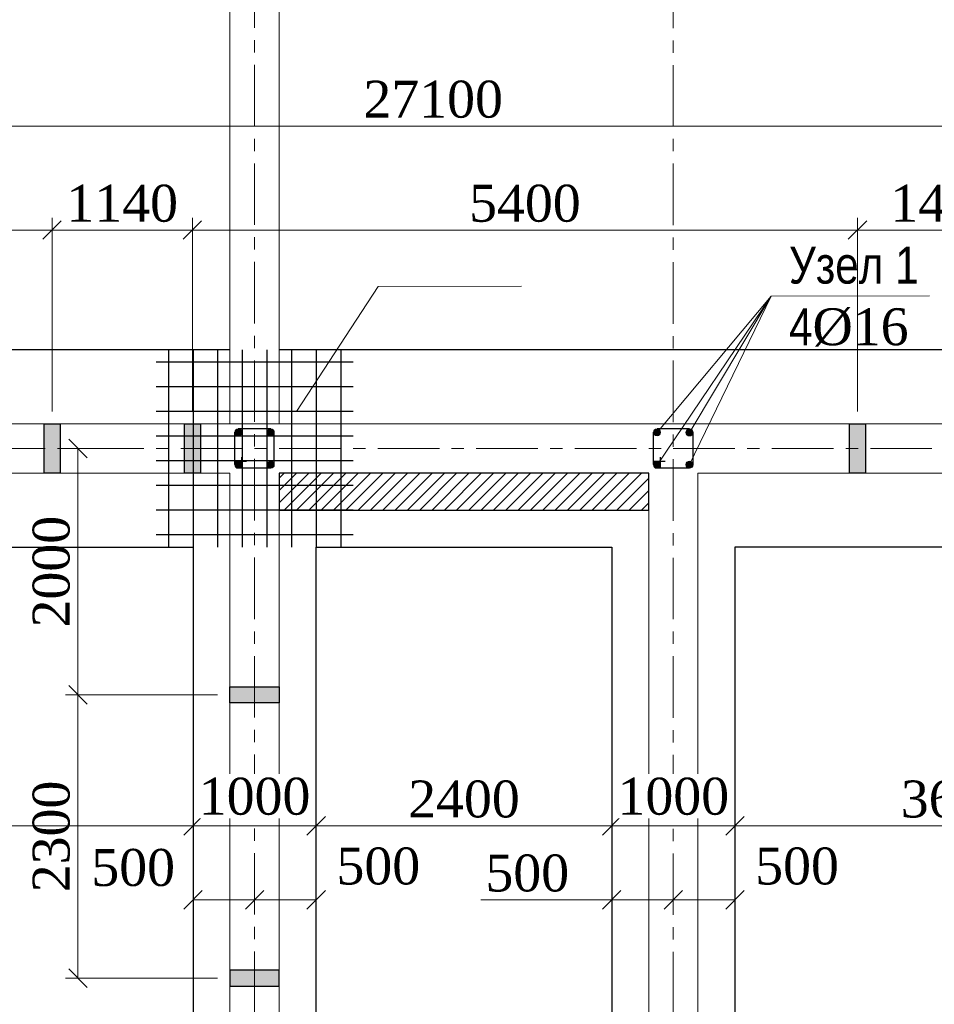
# Model space of a CAD drawing. Header units: millimetres. Extents: x 2063114 to 14983986, y -126020516 to 213791.
# Tile 689 of 731: x 2421691 to 2429117, y -64168 to -56174. Entities that reach past the tile are written whole.
import ezdxf

# ---------------------------------------------------------------- set-up
doc = ezdxf.new("R2010")
doc.units = ezdxf.units.MM
doc.linetypes.add('CENTERX2', pattern=[4, 2.5, -0.5, 0.5, -0.5])
doc.layers.get('Defpoints').update_dxf_attribs({"color": 6, "lineweight": 35})
for name, color, linetype, lineweight in [('.', 7, 'Continuous', 15), ('TEXT', 7, 'Continuous', 30), ('АСО-оси', 24, 'CENTERX2', 20), ('колонны', 7, 'Continuous', 40), ('раз.нар', 250, 'Continuous', 20), ('Стена', 7, 'Continuous', 35), ('СТЕНЫ', 7, 'Continuous', 20)]:
    doc.layers.add(name, color=color, linetype=linetype, lineweight=lineweight)
doc.layers.add('YQ_DIM', color=3, linetype='Continuous')
doc.styles.get("Standard").update_dxf_attribs({"font": 'arial.ttf'})
doc.styles.add('stile1', font='ARIALN.TTF')
doc.styles.add('Times New Roman', font='times.ttf')
doc.dimstyles.new('Миржалол100', dxfattribs={"dimtxt": 300, "dimasz": 150, "dimexe": 100, "dimexo": 100, "dimgap": 63, "dimtad": 1, "dimdec": 0, "dimtxsty": 'Times New Roman', "dimblk": 'OBLIQUE', "dimcen": 100, "dimclrd": 256, "dimclre": 256, "dimclrt": 256, "dimadec": 0, "dimazin": 0, "dimtfac": 1, "dimtdec": 0, "dimtmove": 1, "dimatfit": 3, "dimfxl": 800, "dimlwd": 13, "dimlwe": 13, "dimarcsym": 0})

# ---------------------------------------------------------------- blocks, each defined once
blk = doc.blocks.new('_Oblique')
at = {"color": 0, "linetype": 'ByBlock', "lineweight": -2}
blk.add_line((-0.5, -0.5), (0.5, 0.5), dxfattribs=at)
blk = doc.blocks.new('*D4254')
at = {"lineweight": 13, "transparency": 16777216}
for p, q in [((2411498, -62312.7), (2411498, -62818.8)), ((2423098, -62312.6), (2423098, -62818.8)), ((2411498, -62718.8), (2423098, -62718.8))]:
    blk.add_line(p, q, dxfattribs=at)
at = {"layer": 'Defpoints', "color": 0, "linetype": 'ByBlock', "transparency": 16777216}
for p in [(2411498, -62212.7), (2423098, -62212.6), (2423098, -62718.8)]:
    blk.add_point(p, dxfattribs=at)
at = {"linetype": 'ByBlock', "lineweight": 13, "transparency": 16777216, "xscale": 150, "yscale": 150, "zscale": 150, "rotation": 180}
blk.add_blockref('_Oblique', (2411498, -62718.8), dxfattribs=at)
at = {"linetype": 'ByBlock', "lineweight": 13, "transparency": 16777216, "xscale": 150, "yscale": 150, "zscale": 150}
blk.add_blockref('_Oblique', (2423098, -62718.8), dxfattribs=at)
at = {"linetype": 'ByBlock', "lineweight": 30, "transparency": 16777216, "insert": (2417298, -62503.2), "char_height": 300, "attachment_point": 5, "style": 'Times New Roman', "bg_fill": 3, "box_fill_scale": 1.1, "bg_fill_color": 256, "bg_fill_true_color": 13158600, "bg_fill_transparency": 0}
blk.add_mtext('11600', dxfattribs=at)
blk = doc.blocks.new('*D4255')
at = {"lineweight": 13, "transparency": 16777216}
for p, q in [((2424098, -62120.3), (2424098, -62818.8)), ((2426498, -62347.2), (2426498, -62818.8)), ((2424098, -62718.8), (2426498, -62718.8))]:
    blk.add_line(p, q, dxfattribs=at)
at = {"layer": 'Defpoints', "color": 0, "linetype": 'ByBlock', "transparency": 16777216}
for p in [(2424098, -62020.3), (2426498, -62247.2), (2426498, -62718.8)]:
    blk.add_point(p, dxfattribs=at)
at = {"linetype": 'ByBlock', "lineweight": 13, "transparency": 16777216, "xscale": 150, "yscale": 150, "zscale": 150, "rotation": 180}
blk.add_blockref('_Oblique', (2424098, -62718.8), dxfattribs=at)
at = {"linetype": 'ByBlock', "lineweight": 13, "transparency": 16777216, "xscale": 150, "yscale": 150, "zscale": 150}
blk.add_blockref('_Oblique', (2426498, -62718.8), dxfattribs=at)
at = {"linetype": 'ByBlock', "lineweight": 30, "transparency": 16777216, "insert": (2425298, -62503.2), "char_height": 300, "attachment_point": 5, "style": 'Times New Roman', "bg_fill": 3, "box_fill_scale": 1.1, "bg_fill_color": 256, "bg_fill_true_color": 13158600, "bg_fill_transparency": 0}
blk.add_mtext('2400', dxfattribs=at)
blk = doc.blocks.new('*D4256')
at = {"lineweight": 13, "transparency": 16777216}
for p, q in [((2427498, -62206.9), (2427498, -62818.8)), ((2431098, -62369.7), (2431098, -62818.8)), ((2427498, -62718.8), (2431098, -62718.8))]:
    blk.add_line(p, q, dxfattribs=at)
at = {"layer": 'Defpoints', "color": 0, "linetype": 'ByBlock', "transparency": 16777216}
for p in [(2427498, -62106.9), (2431098, -62269.7), (2431098, -62718.8)]:
    blk.add_point(p, dxfattribs=at)
at = {"linetype": 'ByBlock', "lineweight": 13, "transparency": 16777216, "xscale": 150, "yscale": 150, "zscale": 150, "rotation": 180}
blk.add_blockref('_Oblique', (2427498, -62718.8), dxfattribs=at)
at = {"linetype": 'ByBlock', "lineweight": 13, "transparency": 16777216, "xscale": 150, "yscale": 150, "zscale": 150}
blk.add_blockref('_Oblique', (2431098, -62718.8), dxfattribs=at)
at = {"linetype": 'ByBlock', "lineweight": 30, "transparency": 16777216, "insert": (2429298, -62503.2), "char_height": 300, "attachment_point": 5, "style": 'Times New Roman', "bg_fill": 3, "box_fill_scale": 1.1, "bg_fill_color": 256, "bg_fill_true_color": 13158600, "bg_fill_transparency": 0}
blk.add_mtext('3600', dxfattribs=at)
blk = doc.blocks.new('*D4282')
at = {"lineweight": 13, "transparency": 16777216}
for p, q in [((2423098, -62568.9), (2423098, -62818.8)), ((2424098, -62554.6), (2424098, -62818.8)), ((2423098, -62718.8), (2424098, -62718.8))]:
    blk.add_line(p, q, dxfattribs=at)
at = {"layer": 'Defpoints', "color": 0, "linetype": 'ByBlock', "transparency": 16777216}
for p in [(2423098, -62468.9), (2424098, -62454.6), (2424098, -62718.8)]:
    blk.add_point(p, dxfattribs=at)
at = {"linetype": 'ByBlock', "lineweight": 13, "transparency": 16777216, "xscale": 150, "yscale": 150, "zscale": 150, "rotation": 180}
blk.add_blockref('_Oblique', (2423098, -62718.8), dxfattribs=at)
at = {"linetype": 'ByBlock', "lineweight": 13, "transparency": 16777216, "xscale": 150, "yscale": 150, "zscale": 150}
blk.add_blockref('_Oblique', (2424098, -62718.8), dxfattribs=at)
at = {"linetype": 'ByBlock', "lineweight": 30, "transparency": 16777216, "insert": (2423598, -62480.8), "char_height": 300, "attachment_point": 5, "style": 'Times New Roman', "bg_fill": 3, "box_fill_scale": 1.1, "bg_fill_color": 256, "bg_fill_true_color": 13158600, "bg_fill_transparency": 0}
blk.add_mtext('1000', dxfattribs=at)
blk = doc.blocks.new('*D4283')
at = {"lineweight": 13, "transparency": 16777216}
for p, q in [((2423598, -63108.8), (2423598, -63419.6)), ((2424098, -63104.3), (2424098, -63419.6)), ((2423598, -63319.6), (2424098, -63319.6))]:
    blk.add_line(p, q, dxfattribs=at)
at = {"layer": 'Defpoints', "color": 0, "linetype": 'ByBlock', "transparency": 16777216}
for p in [(2423598, -63008.8), (2424098, -63004.3), (2424098, -63319.6)]:
    blk.add_point(p, dxfattribs=at)
at = {"linetype": 'ByBlock', "lineweight": 13, "transparency": 16777216, "xscale": 150, "yscale": 150, "zscale": 150, "rotation": 180}
blk.add_blockref('_Oblique', (2423598, -63319.6), dxfattribs=at)
at = {"linetype": 'ByBlock', "lineweight": 13, "transparency": 16777216, "xscale": 150, "yscale": 150, "zscale": 150}
blk.add_blockref('_Oblique', (2424098, -63319.6), dxfattribs=at)
at = {"linetype": 'ByBlock', "lineweight": 30, "transparency": 16777216, "insert": (2424602.7, -63047.2), "char_height": 300, "attachment_point": 5, "style": 'Times New Roman', "bg_fill": 3, "box_fill_scale": 1.1, "bg_fill_color": 256, "bg_fill_true_color": 13158600, "bg_fill_transparency": 0}
blk.add_mtext('500', dxfattribs=at)
blk = doc.blocks.new('*D4284')
at = {"lineweight": 13, "transparency": 16777216}
for p, q in [((2423098, -63120.4), (2423098, -63419.6)), ((2423598, -63108.8), (2423598, -63419.6)), ((2423598, -63319.6), (2423098, -63319.6))]:
    blk.add_line(p, q, dxfattribs=at)
at = {"layer": 'Defpoints', "color": 0, "linetype": 'ByBlock', "transparency": 16777216}
for p in [(2423098, -63020.4), (2423598, -63008.8), (2423098, -63319.6)]:
    blk.add_point(p, dxfattribs=at)
at = {"linetype": 'ByBlock', "lineweight": 13, "transparency": 16777216, "xscale": 150, "yscale": 150, "zscale": 150, "rotation": 180}
blk.add_blockref('_Oblique', (2423098, -63319.6), dxfattribs=at)
at = {"linetype": 'ByBlock', "lineweight": 13, "transparency": 16777216, "xscale": 150, "yscale": 150, "zscale": 150}
blk.add_blockref('_Oblique', (2423598, -63319.6), dxfattribs=at)
at = {"linetype": 'ByBlock', "lineweight": 30, "transparency": 16777216, "insert": (2422612.1, -63059.2), "char_height": 300, "attachment_point": 5, "style": 'Times New Roman', "bg_fill": 3, "box_fill_scale": 1.1, "bg_fill_color": 256, "bg_fill_true_color": 13158600, "bg_fill_transparency": 0}
blk.add_mtext('500', dxfattribs=at)
blk = doc.blocks.new('*D4285')
at = {"lineweight": 13, "transparency": 16777216}
for p, q in [((2426498, -62568.9), (2426498, -62818.8)), ((2427498, -62554.6), (2427498, -62818.8)), ((2426498, -62718.8), (2427498, -62718.8))]:
    blk.add_line(p, q, dxfattribs=at)
at = {"layer": 'Defpoints', "color": 0, "linetype": 'ByBlock', "transparency": 16777216}
for p in [(2426498, -62468.9), (2427498, -62454.6), (2427498, -62718.8)]:
    blk.add_point(p, dxfattribs=at)
at = {"linetype": 'ByBlock', "lineweight": 13, "transparency": 16777216, "xscale": 150, "yscale": 150, "zscale": 150, "rotation": 180}
blk.add_blockref('_Oblique', (2426498, -62718.8), dxfattribs=at)
at = {"linetype": 'ByBlock', "lineweight": 13, "transparency": 16777216, "xscale": 150, "yscale": 150, "zscale": 150}
blk.add_blockref('_Oblique', (2427498, -62718.8), dxfattribs=at)
at = {"linetype": 'ByBlock', "lineweight": 30, "transparency": 16777216, "insert": (2426998, -62480.8), "char_height": 300, "attachment_point": 5, "style": 'Times New Roman', "bg_fill": 3, "box_fill_scale": 1.1, "bg_fill_color": 256, "bg_fill_true_color": 13158600, "bg_fill_transparency": 0}
blk.add_mtext('1000', dxfattribs=at)
blk = doc.blocks.new('*D4286')
at = {"lineweight": 13, "transparency": 16777216}
for p, q in [((2426998, -63108.8), (2426998, -63419.6)), ((2427498, -63104.3), (2427498, -63419.6)), ((2426998, -63319.6), (2427498, -63319.6))]:
    blk.add_line(p, q, dxfattribs=at)
at = {"layer": 'Defpoints', "color": 0, "linetype": 'ByBlock', "transparency": 16777216}
for p in [(2426998, -63008.8), (2427498, -63004.3), (2427498, -63319.6)]:
    blk.add_point(p, dxfattribs=at)
at = {"linetype": 'ByBlock', "lineweight": 13, "transparency": 16777216, "xscale": 150, "yscale": 150, "zscale": 150, "rotation": 180}
blk.add_blockref('_Oblique', (2426998, -63319.6), dxfattribs=at)
at = {"linetype": 'ByBlock', "lineweight": 13, "transparency": 16777216, "xscale": 150, "yscale": 150, "zscale": 150}
blk.add_blockref('_Oblique', (2427498, -63319.6), dxfattribs=at)
at = {"linetype": 'ByBlock', "lineweight": 30, "transparency": 16777216, "insert": (2428002.7, -63047.2), "char_height": 300, "attachment_point": 5, "style": 'Times New Roman', "bg_fill": 3, "box_fill_scale": 1.1, "bg_fill_color": 256, "bg_fill_true_color": 13158600, "bg_fill_transparency": 0}
blk.add_mtext('500', dxfattribs=at)
blk = doc.blocks.new('*D4287')
at = {"lineweight": 13, "transparency": 16777216}
for p, q in [((2426498, -63120.4), (2426498, -63419.6)), ((2426998, -63108.8), (2426998, -63419.6)), ((2425435.4, -63319.6), (2426498, -63319.6)), ((2426998, -63319.6), (2426498, -63319.6))]:
    blk.add_line(p, q, dxfattribs=at)
at = {"layer": 'Defpoints', "color": 0, "linetype": 'ByBlock', "transparency": 16777216}
for p in [(2426498, -63020.4), (2426998, -63008.8), (2426498, -63319.6)]:
    blk.add_point(p, dxfattribs=at)
at = {"linetype": 'ByBlock', "lineweight": 13, "transparency": 16777216, "xscale": 150, "yscale": 150, "zscale": 150, "rotation": 180}
blk.add_blockref('_Oblique', (2426498, -63319.6), dxfattribs=at)
at = {"linetype": 'ByBlock', "lineweight": 13, "transparency": 16777216, "xscale": 150, "yscale": 150, "zscale": 150}
blk.add_blockref('_Oblique', (2426998, -63319.6), dxfattribs=at)
at = {"linetype": 'ByBlock', "lineweight": 30, "transparency": 16777216, "insert": (2425812.1, -63104), "char_height": 300, "attachment_point": 5, "style": 'Times New Roman', "bg_fill": 3, "box_fill_scale": 1.1, "bg_fill_color": 256, "bg_fill_true_color": 13158600, "bg_fill_transparency": 0}
blk.add_mtext('500', dxfattribs=at)
blk = doc.blocks.new('*D4293')
at = {"lineweight": 13, "transparency": 16777216}
for p, q in [((2411498, -56540.4), (2411498, -57137.4)), ((2438598, -56603.2), (2438598, -57137.4)), ((2438598, -57037.4), (2411498, -57037.4))]:
    blk.add_line(p, q, dxfattribs=at)
at = {"layer": 'Defpoints', "color": 0, "linetype": 'ByBlock', "transparency": 16777216}
for p in [(2411498, -56440.4), (2438598, -56503.2), (2411498, -57037.4)]:
    blk.add_point(p, dxfattribs=at)
at = {"linetype": 'ByBlock', "lineweight": 13, "transparency": 16777216, "xscale": 150, "yscale": 150, "zscale": 150, "rotation": 180}
blk.add_blockref('_Oblique', (2411498, -57037.4), dxfattribs=at)
at = {"linetype": 'ByBlock', "lineweight": 13, "transparency": 16777216, "xscale": 150, "yscale": 150, "zscale": 150}
blk.add_blockref('_Oblique', (2438598, -57037.4), dxfattribs=at)
at = {"linetype": 'ByBlock', "lineweight": 30, "transparency": 16777216, "insert": (2425048, -56821.4), "char_height": 300, "attachment_point": 5, "style": 'Times New Roman', "bg_fill": 3, "box_fill_scale": 1.1, "bg_fill_color": 256, "bg_fill_true_color": 13158600, "bg_fill_transparency": 0}
blk.add_mtext('27100', dxfattribs=at)
blk = doc.blocks.new('SM-1')
at = {"layer": '.'}
h = blk.add_hatch(color=0, dxfattribs=at)
h.dxf.hatch_style = 1
h.paths.add_polyline_path([(65, 199.9), (-65, 199.9), (-65, -0.1), (65, -0.1)])
h.paths.add_polyline_path([(65, -0.1), (-65, -0.1), (-65, -200.1), (65, -200.1)])
at = {"color": 0, "ltscale": 10}
blk.add_lwpolyline([(-65, 200.1), (65, 200.1), (65, -200.1), (-65, -200.1)], close=True, dxfattribs=at)
blk = doc.blocks.new('*D4405')
at = {"layer": 'Defpoints', "color": 0, "transparency": 16777216}
for p in [(2421953, -57881.7), (2419683, -59455.1), (2421953, -59455.1)]:
    blk.add_point(p, dxfattribs=at)
at = {"layer": 'YQ_DIM', "linetype": 'Continuous', "lineweight": 13, "transparency": 16777216}
for p, q in [((2419683, -59355.1), (2419683, -57781.7)), ((2421953, -59355.1), (2421953, -57781.7)), ((2419683, -57881.7), (2421953, -57881.7))]:
    blk.add_line(p, q, dxfattribs=at)
at = {"layer": 'YQ_DIM', "lineweight": 13, "transparency": 16777216, "xscale": 150, "yscale": 150, "zscale": 150, "rotation": 180}
blk.add_blockref('_Oblique', (2419683, -57881.7), dxfattribs=at)
at = {"layer": 'YQ_DIM', "lineweight": 13, "transparency": 16777216, "xscale": 150, "yscale": 150, "zscale": 150}
blk.add_blockref('_Oblique', (2421953, -57881.7), dxfattribs=at)
at = {"layer": 'YQ_DIM', "lineweight": 30, "transparency": 16777216, "insert": (2420818, -57665.7), "char_height": 300, "attachment_point": 5, "style": 'Times New Roman'}
blk.add_mtext('2270', dxfattribs=at)
blk = doc.blocks.new('*D4406')
at = {"layer": 'Defpoints', "color": 0, "transparency": 16777216}
for p in [(2423093, -57881.7), (2421953, -59455.1), (2423093, -59455.1)]:
    blk.add_point(p, dxfattribs=at)
at = {"layer": 'YQ_DIM', "linetype": 'Continuous', "lineweight": 13, "transparency": 16777216}
for p, q in [((2421953, -59355.1), (2421953, -57781.7)), ((2423093, -59355.1), (2423093, -57781.7)), ((2421953, -57881.7), (2423093, -57881.7))]:
    blk.add_line(p, q, dxfattribs=at)
at = {"layer": 'YQ_DIM', "lineweight": 13, "transparency": 16777216, "xscale": 150, "yscale": 150, "zscale": 150, "rotation": 180}
blk.add_blockref('_Oblique', (2421953, -57881.7), dxfattribs=at)
at = {"layer": 'YQ_DIM', "lineweight": 13, "transparency": 16777216, "xscale": 150, "yscale": 150, "zscale": 150}
blk.add_blockref('_Oblique', (2423093, -57881.7), dxfattribs=at)
at = {"layer": 'YQ_DIM', "lineweight": 30, "transparency": 16777216, "insert": (2422523, -57666.2), "char_height": 300, "attachment_point": 5, "style": 'Times New Roman'}
blk.add_mtext('1140', dxfattribs=at)
blk = doc.blocks.new('*D4407')
at = {"layer": 'Defpoints', "color": 0, "transparency": 16777216}
for p in [(2428493, -57881.7), (2423093, -59455.1), (2428493, -59455.1)]:
    blk.add_point(p, dxfattribs=at)
at = {"layer": 'YQ_DIM', "linetype": 'Continuous', "lineweight": 13, "transparency": 16777216}
for p, q in [((2423093, -59355.1), (2423093, -57781.7)), ((2428493, -59355.1), (2428493, -57781.7)), ((2423093, -57881.7), (2428493, -57881.7))]:
    blk.add_line(p, q, dxfattribs=at)
at = {"layer": 'YQ_DIM', "lineweight": 13, "transparency": 16777216, "xscale": 150, "yscale": 150, "zscale": 150, "rotation": 180}
blk.add_blockref('_Oblique', (2423093, -57881.7), dxfattribs=at)
at = {"layer": 'YQ_DIM', "lineweight": 13, "transparency": 16777216, "xscale": 150, "yscale": 150, "zscale": 150}
blk.add_blockref('_Oblique', (2428493, -57881.7), dxfattribs=at)
at = {"layer": 'YQ_DIM', "lineweight": 30, "transparency": 16777216, "insert": (2425793, -57666.2), "char_height": 300, "attachment_point": 5, "style": 'Times New Roman'}
blk.add_mtext('5400', dxfattribs=at)
blk = doc.blocks.new('*D4408')
at = {"layer": 'Defpoints', "color": 0, "transparency": 16777216}
for p in [(2429933, -57881.7), (2428493, -59455.1), (2429933, -59455.1)]:
    blk.add_point(p, dxfattribs=at)
at = {"layer": 'YQ_DIM', "linetype": 'Continuous', "lineweight": 13, "transparency": 16777216}
for p, q in [((2428493, -59355.1), (2428493, -57781.7)), ((2429933, -59355.1), (2429933, -57781.7)), ((2428493, -57881.7), (2429933, -57881.7))]:
    blk.add_line(p, q, dxfattribs=at)
at = {"layer": 'YQ_DIM', "lineweight": 13, "transparency": 16777216, "xscale": 150, "yscale": 150, "zscale": 150, "rotation": 180}
blk.add_blockref('_Oblique', (2428493, -57881.7), dxfattribs=at)
at = {"layer": 'YQ_DIM', "lineweight": 13, "transparency": 16777216, "xscale": 150, "yscale": 150, "zscale": 150}
blk.add_blockref('_Oblique', (2429933, -57881.7), dxfattribs=at)
at = {"layer": 'YQ_DIM', "lineweight": 30, "transparency": 16777216, "insert": (2429213, -57666.2), "char_height": 300, "attachment_point": 5, "style": 'Times New Roman'}
blk.add_mtext('1440', dxfattribs=at)
blk = doc.blocks.new('*D4330')
at = {"layer": 'Defpoints', "color": 0, "transparency": 16777216}
for p in [(2422498, -59655.3), (2422163.4, -61655.2), (2423397.9, -61655.2)]:
    blk.add_point(p, dxfattribs=at)
at = {"layer": 'YQ_DIM', "linetype": 'Continuous', "lineweight": 13, "transparency": 16777216}
for p, q in [((2422398, -59655.3), (2422063.4, -59655.3)), ((2422163.4, -59655.3), (2422163.4, -61655.2)), ((2423297.9, -61655.2), (2422063.4, -61655.2))]:
    blk.add_line(p, q, dxfattribs=at)
at = {"layer": 'YQ_DIM', "lineweight": 13, "transparency": 16777216, "xscale": 150, "yscale": 150, "zscale": 150}
for p, rotation in [((2422163.4, -59655.3), 90), ((2422163.4, -61655.2), 270)]:
    blk.add_blockref('_Oblique', p, dxfattribs=dict(at, rotation=rotation))
at = {"layer": 'YQ_DIM', "lineweight": 30, "transparency": 16777216, "insert": (2421947.8, -60655.2), "char_height": 300, "attachment_point": 5, "rotation": 90, "style": 'Times New Roman'}
blk.add_mtext('2000', dxfattribs=at)
blk = doc.blocks.new('*D4331')
at = {"layer": 'Defpoints', "color": 0, "transparency": 16777216}
for p in [(2423397.9, -61655.2), (2422163.4, -63955.2), (2423397.9, -63955.2)]:
    blk.add_point(p, dxfattribs=at)
at = {"layer": 'YQ_DIM', "linetype": 'Continuous', "lineweight": 13, "transparency": 16777216}
for p, q in [((2423297.9, -61655.2), (2422063.4, -61655.2)), ((2422163.4, -61655.2), (2422163.4, -63955.2)), ((2423297.9, -63955.2), (2422063.4, -63955.2))]:
    blk.add_line(p, q, dxfattribs=at)
at = {"layer": 'YQ_DIM', "lineweight": 13, "transparency": 16777216, "xscale": 150, "yscale": 150, "zscale": 150}
for p, rotation in [((2422163.4, -61655.2), 90), ((2422163.4, -63955.2), 270)]:
    blk.add_blockref('_Oblique', p, dxfattribs=dict(at, rotation=rotation))
at = {"layer": 'YQ_DIM', "lineweight": 30, "transparency": 16777216, "insert": (2421947.8, -62805.2), "char_height": 300, "attachment_point": 5, "rotation": 90, "style": 'Times New Roman'}
blk.add_mtext('2300', dxfattribs=at)

msp = doc.modelspace()

# ---------------------------------------------------------------- hatches: boundary and pattern name
at = {"layer": '.'}
h = msp.add_hatch(color=251, dxfattribs=at)
h.dxf.hatch_style = 1
h.paths.add_polyline_path([(2423491.34396, -59536.76112, 0.1154889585), (2423494.33539, -59523.98269, 0.5406689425), (2423454.02401, -59497.60108)])
h.paths.add_polyline_path([(2423485.50351, -59544.7314, 0.0864494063), (2423491.34396, -59536.76112), (2423454.02401, -59497.60108, 0.0802540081), (2423446.30314, -59502.57142)])
h.paths.add_polyline_path([(2423446.30314, -59502.57142, 0.2127919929), (2423436.75867, -59523.98269, 0.6611642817), (2423485.50351, -59544.7314)])
h = msp.add_hatch(color=251, dxfattribs=at)
h.dxf.hatch_style = 1
h.paths.add_polyline_path([(2423715.4586, -59500.74022), (2423753.79811, -59541.25986, 0.141630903), (2423758.238, -59525.90012, 0.5719973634)])
h.paths.add_polyline_path([(2423715.4586, -59500.74022, 0.056217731), (2423710.20575, -59504.48885), (2423749.40612, -59546.64882, 0.0605934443), (2423753.79811, -59541.25986)])
h.paths.add_polyline_path([(2423710.20575, -59504.48885, 0.2127919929), (2423700.66128, -59525.90012, 0.6611642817), (2423749.40612, -59546.64882)])
h = msp.add_hatch(color=251, dxfattribs=at)
h.dxf.hatch_style = 1
h.paths.add_polyline_path([(2426891.34396, -59536.76112, 0.1154889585), (2426894.33539, -59523.98269, 0.5406689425), (2426854.02401, -59497.60108)])
h.paths.add_polyline_path([(2426885.50351, -59544.7314, 0.0864494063), (2426891.34396, -59536.76112), (2426854.02401, -59497.60108, 0.0802540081), (2426846.30314, -59502.57142)])
h.paths.add_polyline_path([(2426846.30314, -59502.57142, 0.2127919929), (2426836.75867, -59523.98269, 0.6611642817), (2426885.50351, -59544.7314)])
h = msp.add_hatch(color=251, dxfattribs=at)
h.dxf.hatch_style = 1
h.paths.add_polyline_path([(2427115.4586, -59500.74022), (2427153.79811, -59541.25986, 0.141630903), (2427158.238, -59525.90012, 0.5719973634)])
h.paths.add_polyline_path([(2427115.4586, -59500.74022, 0.056217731), (2427110.20575, -59504.48885), (2427149.40612, -59546.64882, 0.0605934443), (2427153.79811, -59541.25986)])
h.paths.add_polyline_path([(2427110.20575, -59504.48885, 0.2127919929), (2427100.66128, -59525.90012, 0.6611642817), (2427149.40612, -59546.64882)])
h = msp.add_hatch(color=251, dxfattribs=at)
h.dxf.hatch_style = 1
h.paths.add_polyline_path([(2423451.72758, -59763.18443), (2423490.06709, -59803.70407, 0.141630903), (2423494.50698, -59788.34433, 0.5719973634)])
h.paths.add_polyline_path([(2423451.72758, -59763.18443, 0.056217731), (2423446.47473, -59766.93306), (2423485.67509, -59809.09303, 0.0605934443), (2423490.06709, -59803.70407)])
h.paths.add_polyline_path([(2423446.47473, -59766.93306, 0.2127919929), (2423436.93026, -59788.34433, 0.6611642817), (2423485.67509, -59809.09303)])
h = msp.add_hatch(color=251, dxfattribs=at)
h.dxf.hatch_style = 1
h.paths.add_polyline_path([(2423715.45862, -59762.16595), (2423753.79813, -59802.68559, 0.141630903), (2423758.23802, -59787.32585, 0.5719973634)])
h.paths.add_polyline_path([(2423715.45862, -59762.16595, 0.056217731), (2423710.20577, -59765.91458), (2423749.40614, -59808.07456, 0.0605934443), (2423753.79813, -59802.68559)])
h.paths.add_polyline_path([(2423710.20577, -59765.91458, 0.2127919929), (2423700.6613, -59787.32585, 0.6611642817), (2423749.40614, -59808.07456)])
h = msp.add_hatch(color=251, dxfattribs=at)
h.dxf.hatch_style = 1
h.paths.add_polyline_path([(2426851.72758, -59763.18443), (2426890.06709, -59803.70407, 0.141630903), (2426894.50698, -59788.34433, 0.5719973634)])
h.paths.add_polyline_path([(2426851.72758, -59763.18443, 0.056217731), (2426846.47473, -59766.93306), (2426885.67509, -59809.09303, 0.0605934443), (2426890.06709, -59803.70407)])
h.paths.add_polyline_path([(2426846.47473, -59766.93306, 0.2127919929), (2426836.93026, -59788.34433, 0.6611642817), (2426885.67509, -59809.09303)])
h = msp.add_hatch(color=251, dxfattribs=at)
h.dxf.hatch_style = 1
h.paths.add_polyline_path([(2427115.45862, -59762.16595), (2427153.79813, -59802.68559, 0.141630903), (2427158.23802, -59787.32585, 0.5719973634)])
h.paths.add_polyline_path([(2427115.45862, -59762.16595, 0.056217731), (2427110.20577, -59765.91458), (2427149.40614, -59808.07456, 0.0605934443), (2427153.79813, -59802.68559)])
h.paths.add_polyline_path([(2427110.20577, -59765.91458, 0.2127919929), (2427100.6613, -59787.32585, 0.6611642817), (2427149.40614, -59808.07456)])
at = {"layer": '.', "linetype": 'ByBlock', "ltscale": 3}
h = msp.add_hatch(dxfattribs=at)
h.set_pattern_fill('JIS_WOOD', color=256, scale=100)
h.set_pattern_definition([(45, (-4332919.55, -710513.56), (-49.9999999, 49.9999999), [])])
h.paths.add_polyline_path([(2426798.00576, -59855.29469), (2423798.00559, -59855.32789), (2423798.00593, -60155.3604), (2426798.0061, -60155.3272)])

# ---------------------------------------------------------------- linework, layer by layer
at = {"layer": 'YQ_DIM', "lineweight": 30}
for p, q in [((2422898.00576, -58855.29469), (2422898.00576, -60455.29469)), ((2423098.00576, -58855.29469), (2423098.00576, -60455.29469)), ((2423298.00576, -58855.29469), (2423298.00576, -60455.29469)), ((2423498.00576, -58855.29469), (2423498.00576, -60455.29469)), ((2423698.00576, -58855.29469), (2423698.00576, -60455.29469)), ((2423898.00576, -58855.29469), (2423898.00576, -60455.29469)), ((2424098.00576, -58855.29469), (2424098.00576, -60455.29469)), ((2424298.00576, -58855.29469), (2424298.00576, -60455.29469)), ((2424398.00576, -58955.29469), (2422798.00576, -58955.29469)), ((2424398.00576, -59155.29469), (2422798.00576, -59155.29469)), ((2424398.00576, -59355.29469), (2422798.00576, -59355.29469)), ((2424398.00576, -59555.29469), (2422798.00576, -59555.29469)), ((2424398.00576, -59755.29469), (2422798.00576, -59755.29469)), ((2424398.00576, -59955.29469), (2422798.00576, -59955.29469)), ((2424398.00576, -60155.29469), (2422798.00576, -60155.29469)), ((2424398.00576, -60355.29469), (2422798.00576, -60355.29469))]:
    msp.add_line(p, q, dxfattribs=at)
at = {"layer": 'АСО-оси', "ltscale": 200}
for p, q in [((2423598.00576, -46140.12005), (2423598.00576, -69152.99708)), ((2426998.00576, -46142.23744), (2426998.00576, -69155.11448)), ((2440298.00576, -59655.29469), (2407891.43595, -59655.29469))]:
    msp.add_line(p, q, dxfattribs=at)
at = {"layer": 'колонны', "color": 0, "lineweight": 30, "ltscale": 100}
msp.add_lwpolyline([(2426798.00576, -59855.29469), (2423798.00559, -59855.32789), (2423798.00593, -60155.3604), (2426798.0061, -60155.3272)], close=True, dxfattribs=at)
at = {"layer": 'раз.нар', "color": 0}
for p, q in [((2424602.63631, -58341.06202), (2423937.21605, -59354.7462)), ((2427792.69836, -58418.38083), (2426863.54703, -59528.91071)), ((2427792.69836, -58418.38083), (2426863.54705, -59792.37335)), ((2427792.69836, -58418.38083), (2427127.27807, -59529.92914)), ((2427792.69836, -58418.38083), (2427127.2781, -59791.35488))]:
    msp.add_line(p, q, dxfattribs=at)
at = {"layer": 'раз.нар', "lineweight": 30}
for p, q in [((2423436.75887, -59785.3082), (2423436.75884, -59523.88246)), ((2423729.27807, -59496.21276), (2423465.54703, -59495.19433)), ((2423758.06646, -59786.42686), (2423758.06644, -59525.00112)), ((2426836.75887, -59785.3082), (2426836.75884, -59523.88246)), ((2427129.27807, -59496.21276), (2426865.54703, -59495.19433)), ((2427158.06646, -59786.42686), (2427158.06644, -59525.00112)), ((2423437.53659, -59758.54279), (2423532.6833, -59758.54279)), ((2423495.11332, -59816.11951), (2423495.11332, -59726.86644)), ((2426837.53659, -59758.54279), (2426932.6833, -59758.54279)), ((2426895.11332, -59816.11951), (2426895.11332, -59726.86644)), ((2423729.2781, -59815.21522), (2423465.54706, -59816.23369)), ((2427129.2781, -59815.21522), (2426865.54706, -59816.23369))]:
    msp.add_line(p, q, dxfattribs=at)
at = {"layer": 'раз.нар', "color": 7, "lineweight": 30}
for points in [[(2423398.00576, -58855.29469), (2418398.00576, -58855.29469)], [(2430498.04576, -58855.29469), (2423798.00576, -58855.29469)], [(2418398.00576, -60455.29469), (2423098.00576, -60455.29469), (2423098.00576, -65255.29469), (2411498.00576, -65255.29469), (2411498.00576, -60753.1373)], [(2430498.04576, -60455.29469), (2427498.00576, -60455.29469), (2427498.00576, -65255.29469), (2431098.00576, -65255.29469), (2431098.00576, -60755.29469)]]:
    msp.add_lwpolyline(points, dxfattribs=at)
at = {"layer": 'раз.нар'}
for centre in [(2423465.54703, -59523.98269), (2423729.27807, -59525.00112), (2426865.54703, -59523.98269), (2427129.27807, -59525.00112), (2423465.54705, -59787.44533), (2423729.2781, -59786.42686), (2426865.54705, -59787.44533), (2427129.2781, -59786.42686)]:
    msp.add_circle(centre, 28.78836, dxfattribs=at)
at = {"layer": 'Стена', "color": 7, "lineweight": 15}
for p, q in [((2426798.00576, -59855.29469), (2426798.00576, -65755.1773)), ((2427198.00576, -59855.29469), (2427198.00576, -65755.1773))]:
    msp.add_line(p, q, dxfattribs=at)
for points in [[(2417897.96576, -59455.29469), (2430998.04576, -59455.29469)], [(2416698.04576, -59855.29469), (2411198.00576, -59855.29469), (2411198.00576, -65755.1773), (2423398.00576, -65755.1773), (2423398.00576, -59855.29469), (2417897.96576, -59855.29469)], [(2426798.00576, -65755.1773), (2423798.00576, -65755.1773), (2423798.00576, -59855.29469), (2426798.00576, -59855.29469)], [(2427198.00576, -59855.29469), (2430998.04576, -59855.29469)]]:
    msp.add_lwpolyline(points, dxfattribs=at)
at = {"layer": 'СТЕНЫ', "color": 0, "lineweight": 9, "ltscale": 20}
for p, q in [((2425765.07119, -58337.78599), (2424602.63631, -58341.06202)), ((2429079.36809, -58415.1048), (2427792.69836, -58418.38083))]:
    msp.add_line(p, q, dxfattribs=at)

# ---------------------------------------------------------------- block references
at = {"lineweight": 30}
for p in [(2421953.00587, -59655.17731), (2423093.00588, -59655.17731), (2428493.00587, -59655.17731)]:
    msp.add_blockref('SM-1', p, dxfattribs=at)
at = {"lineweight": 30, "rotation": 90.00000000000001}
msp.add_blockref('SM-1', (2423598.00559, -61655.17729), dxfattribs=at)
at = {"lineweight": 30, "xscale": -1, "rotation": 90}
msp.add_blockref('SM-1', (2423598.00559, -63955.17729), dxfattribs=at)

# ---------------------------------------------------------------- texts
at = {"insert": (2319967.52579, -59204.36106), "char_height": 300, "width": 16960.5964893, "attachment_point": 1}
msp.add_mtext('\\pi-900,l1080,t1080;1.^IОбщие указания см.лист  АС- \\P2.^IДанный лист смотри совместно с листами АС-\\P{\\C7;3.^IМонолитную ж\\fArial|b0|i0|c238|p34;/\\fArial|b0|i0|c204|p34;б ленту выполнить из бетона класса В-\\fArial|b0|i0|c238|p34;12,5\\fArial|b0|i0|c204|p34;.} \\P4.^IМонолитную стен выполнить из бетона класса В-12,5 укладывать на слой цементного раствора М100 толщиной 30мм с полным заполнением вертикальных швов, иметь в виду  перевязку швов не менее  200мм\\P5.^IПод подошвой фундамента устроить {\\C7;бетонное подготовку толщиной \\fArial|b0|i0|c238|p34;10\\fArial|b0|i0|c204|p34;0мм\\fArial|b0|i0|c238|p34;,\\fArial|b0|i0|c204|p34; оклеечная гидроизоляция из рулонными материалами изола.}\\P6.^IБоковые поверхности фундаментов, соприкасающихся с грунтом, обмазать горячим битумом за два раза.\\P7.^IГоризонтальную гидроизоляцию выполнить из цементного раствора с добавлением   жидкого  стекла  толщ.30мм.\\P8.^IЗа отм.±{\\fArial|b0|i0|c238|p34;0}.{\\fArial|b0|i0|c238|p34;000 }принята отметка чистого пола{\\fArial|b0|i0|c238|p34;, }что соответствует абсолютной отм.{\\C1;±551.55}', dxfattribs=at)
at = {"layer": 'TEXT', "color": 0, "lineweight": 25, "insert": (2427844.16194, -58016.53944), "char_height": 300, "width": 1211.8463932, "attachment_point": 1, "style": 'stile1'}
msp.add_mtext('\\pi92.793,t393.183;Узел 1\\P4{\\fTimes New Roman|b0|i0|c204|p18;Ø\\fTimes New Roman|b0|i0|c0|p18;16}', dxfattribs=at)

# ---------------------------------------------------------------- dimensions: what is measured, and where the dimension line sits
at = {"layer": 'YQ_DIM', "lineweight": 30}
for base, p1, p2, picture, middle in [((2421953.00575, -57881.74554), (2419683.00576, -59455.1192), (2421953.00575, -59455.1192), '*D4405', (2420818.00576, -57665.71742)), ((2423093.00576, -57881.74554), (2421953.00575, -59455.1192), (2423093.00576, -59455.1192), '*D4406', (2422523.00576, -57666.15001)), ((2428493.00575, -57881.74554), (2423093.00576, -59455.1192), (2428493.00575, -59455.1192), '*D4407', (2425793.00575, -57666.15001)), ((2429933.00576, -57881.74554), (2428493.00575, -59455.1192), (2429933.00576, -59455.1192), '*D4408', (2429213.00575, -57666.15001))]:
    dim = msp.add_linear_dim(base=base, p1=p1, p2=p2, dimstyle='Миржалол100', dxfattribs=at)
    dim.commit()
    dim.dimension.update_dxf_attribs({"geometry": picture, "text_midpoint": middle})
dim = msp.add_linear_dim(base=(2422163.38569, -61655.17742), p1=(2422498.04576, -59655.29469), p2=(2423397.94766, -61655.17742), angle=90, dimstyle='Миржалол100', dxfattribs=at)
dim.commit()
dim.dimension.update_dxf_attribs({"geometry": '*D4330', "text_midpoint": (2421947.79016, -60655.23605)})

# ---------------------------------------------------------------- next in the draw order: dimensions: what is measured, and where the dimension line sits
at = {"color": 1, "linetype": 'ByBlock', "lineweight": 30}
for base, p1, p2, picture, middle in [((2411498.00576, -57037.38076), (2438598.00576, -56503.1773), (2411498.00576, -56440.40013), '*D4293', (2425048.00576, -56821.35264)), ((2426498.00576, -62718.83356), (2424098.00576, -62020.3301), (2426498.00576, -62247.19224), '*D4255', (2425298.00576, -62503.23803)), ((2431098.00576, -62718.83356), (2427498.00576, -62106.89377), (2431098.00576, -62269.70498), '*D4256', (2429298.00576, -62503.23803)), ((2423098.00576, -62718.83356), (2411498.00576, -62212.72474), (2423098.00576, -62212.59272), '*D4254', (2417298.00576, -62503.23803))]:
    dim = msp.add_linear_dim(base=base, p1=p1, p2=p2, dimstyle='Миржалол100', override={"dimfxlon": 1, "dimtfill": 1, "dimarcsym": 1}, dxfattribs=at)
    dim.commit()
    dim.dimension.update_dxf_attribs({"geometry": picture, "text_midpoint": middle})

# ---------------------------------------------------------------- next in the draw order: linework, layer by layer
at = {"color": 7, "linetype": 'ByBlock', "lineweight": 30}
msp.add_lwpolyline([(2424098.00576, -60455.29469), (2426498.00576, -60455.29469), (2426498.00576, -65255.29469), (2424098.00576, -65255.29469)], close=True, dxfattribs=at)
at = {"layer": 'Стена', "color": 7, "lineweight": 15}
for p, q in [((2423398.00576, -53555.29469), (2423398.00576, -59455.29469)), ((2423798.00576, -59455.29469), (2423798.00576, -53555.29469))]:
    msp.add_line(p, q, dxfattribs=at)

# ---------------------------------------------------------------- next in the draw order: dimensions: what is measured, and where the dimension line sits
at = {"color": 1, "linetype": 'ByBlock', "lineweight": 30}
for base, p1, p2, picture, middle in [((2424098.00576, -62718.83356), (2423098.00576, -62468.88066), (2424098.00576, -62454.60874), '*D4282', (2423598.00576, -62696.42347)), ((2427498.00576, -62718.83356), (2426498.00576, -62468.88066), (2427498.00576, -62454.60874), '*D4285', (2426998.00576, -62696.42347))]:
    dim = msp.add_linear_dim(base=base, p1=p1, p2=p2, dimstyle='Миржалол100', override={"dimtfill": 1, "dimarcsym": 1}, dxfattribs=at)
    dim.commit()
    dim.dimension.update_dxf_attribs({"geometry": picture, "text_midpoint": middle, "dimtype": 160})

# ---------------------------------------------------------------- next in the draw order: dimensions: what is measured, and where the dimension line sits
for base, p1, p2, picture, middle in [((2424098.00576, -63319.63735), (2423598.00576, -63008.75011), (2424098.00576, -63004.29024), '*D4283', (2424602.71802, -63262.75011)), ((2427498.00576, -63319.63735), (2426998.00576, -63008.75011), (2427498.00576, -63004.29024), '*D4286', (2428002.71802, -63262.75011))]:
    dim = msp.add_linear_dim(base=base, p1=p1, p2=p2, dimstyle='Миржалол100', override={"dimtfill": 1, "dimarcsym": 1}, dxfattribs=at)
    dim.commit()
    dim.dimension.update_dxf_attribs({"geometry": picture, "text_midpoint": middle, "dimtype": 160})

# ---------------------------------------------------------------- next in the draw order: dimensions: what is measured, and where the dimension line sits
for base, p1, p2, picture, middle in [((2423098.00576, -63319.63735), (2423598.00576, -63008.75011), (2423098.00576, -63020.44181), '*D4284', (2422612.10053, -63274.75011)), ((2426498.00576, -63319.63735), (2426998.00576, -63008.75011), (2426498.00576, -63020.44181), '*D4287', (2425812.10053, -63274.75011))]:
    dim = msp.add_linear_dim(base=base, p1=p1, p2=p2, angle=180, dimstyle='Миржалол100', override={"dimtfill": 1, "dimarcsym": 1}, dxfattribs=at)
    dim.commit()
    dim.dimension.update_dxf_attribs({"geometry": picture, "text_midpoint": middle, "dimtype": 160})

# ---------------------------------------------------------------- next in the draw order: dimensions: what is measured, and where the dimension line sits
at = {"layer": 'YQ_DIM', "lineweight": 30}
dim = msp.add_linear_dim(base=(2422163.38569, -63955.17718), p1=(2423397.94766, -61655.17742), p2=(2423397.94766, -63955.17718), angle=90, dimstyle='Миржалол100', dxfattribs=at)
dim.commit()
dim.dimension.update_dxf_attribs({"geometry": '*D4331', "text_midpoint": (2421947.79016, -62805.1773)})

doc.saveas('drawing.dxf')
